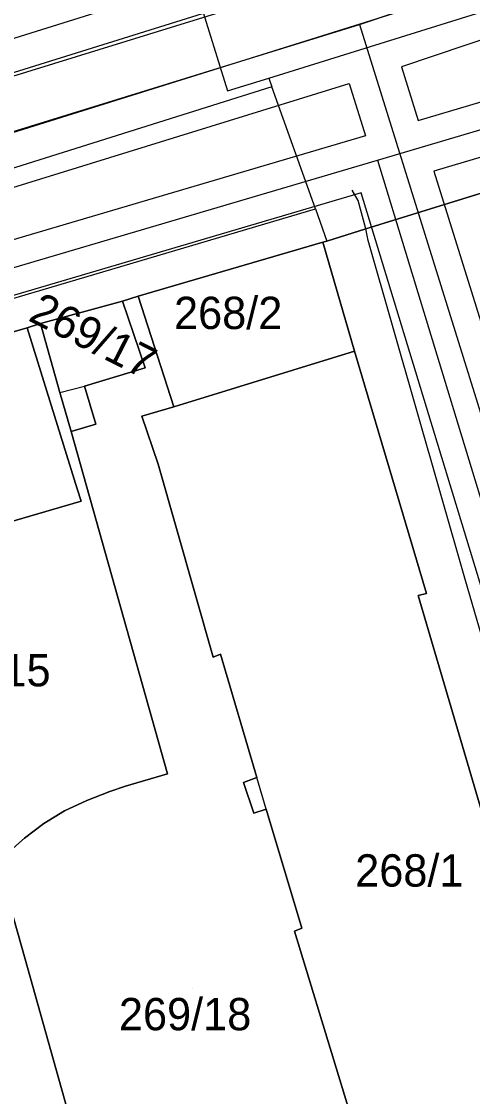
# Model space of a CAD drawing. Extents: x -263423 to -261326, y -1240067 to -1237864.
# Drawn here: x -263145.2 to -263117.4, y -1238934.3 to -1238867.8 of the extents above; entities that cross this region are included whole.
import ezdxf

# ---------------------------------------------------------------- set-up
doc = ezdxf.new("R2010")
doc.units = 0
for name, color, linetype in [('body_kn', 7, 'Continuous'), ('kladpar_druhypozemkov', 7, 'Continuous'), ('kladpar_hranice', 7, 'Continuous'), ('kladpar_parcelnecisla', 7, 'Continuous'), ('kladpar_plochy', 7, 'Continuous'), ('linie', 7, 'Continuous'), ('tarchy_linie', 7, 'Continuous'), ('zappar_hrandruhpozemk', 7, 'Continuous')]:
    doc.layers.add(name, color=color, linetype=linetype)

msp = doc.modelspace()

# ---------------------------------------------------------------- linework, layer by layer
at = {"layer": 'body_kn'}
for p, q in [((-263124.34, -1238868), (-263124.34, -1238868)), ((-263124.34, -1238868), (-263124.34, -1238868)), ((-263121.75, -1238870.61), (-263121.75, -1238870.61)), ((-263129.94, -1238871.31), (-263129.94, -1238871.31)), ((-263129.94, -1238871.31), (-263129.94, -1238871.31)), ((-263124.98, -1238871.65), (-263124.98, -1238871.65)), ((-263132.49, -1238872.11), (-263132.49, -1238872.11)), ((-263129.76, -1238871.85), (-263129.76, -1238871.85)), ((-263129.76, -1238871.85), (-263129.76, -1238871.85)), ((-263120.72, -1238873.93), (-263120.72, -1238873.93)), ((-263123.97, -1238874.89), (-263123.97, -1238874.89)), ((-263123.22, -1238876.39), (-263123.22, -1238876.39)), ((-263123.22, -1238876.39), (-263123.22, -1238876.39)), ((-263119.74, -1238877.08), (-263119.74, -1238877.08)), ((-263124.79, -1238878.24), (-263124.79, -1238878.24)), ((-263124.42, -1238878.88), (-263124.42, -1238878.88)), ((-263124.23, -1238878.41), (-263124.23, -1238878.41)), ((-263127.07, -1238879.41), (-263127.07, -1238879.41)), ((-263127.07, -1238879.41), (-263127.07, -1238879.41)), ((-263123.96, -1238880.64), (-263123.96, -1238880.64)), ((-263123.96, -1238880.64), (-263123.96, -1238880.64)), ((-263126.6, -1238881.47), (-263126.6, -1238881.47)), ((-263126.6, -1238881.47), (-263126.6, -1238881.47)), ((-263126.36, -1238881.4), (-263126.36, -1238881.4)), ((-263123.8, -1238881.37), (-263123.8, -1238881.37)), ((-263138.02, -1238884.81), (-263138.02, -1238884.81)), ((-263138.98, -1238885.12), (-263138.98, -1238885.12)), ((-263138.98, -1238885.12), (-263138.98, -1238885.12)), ((-263144.88, -1238886.76), (-263144.88, -1238886.76)), ((-263144.88, -1238886.76), (-263144.88, -1238886.76)), ((-263144.05, -1238886.5), (-263144.05, -1238886.5)), ((-263124.65, -1238888.2), (-263124.65, -1238888.2)), ((-263124.65, -1238888.2), (-263124.65, -1238888.2)), ((-263137.59, -1238889.25), (-263137.59, -1238889.25)), ((-263142.86, -1238890.76), (-263142.86, -1238890.76)), ((-263142.86, -1238890.76), (-263142.86, -1238890.76)), ((-263141.33, -1238890.38), (-263141.33, -1238890.38)), ((-263135.82, -1238891.66), (-263135.82, -1238891.66)), ((-263137.79, -1238892.23), (-263137.79, -1238892.23)), ((-263140.64, -1238892.73), (-263140.64, -1238892.73)), ((-263142.17, -1238893.17), (-263142.17, -1238893.17)), ((-263136.78, -1238895.21), (-263136.78, -1238895.21)), ((-263141.79, -1238896.72), (-263141.79, -1238896.72)), ((-263141.54, -1238897.49), (-263141.54, -1238897.49)), ((-263117.79, -1238902.4), (-263117.79, -1238902.4)), ((-263120.71, -1238903.33), (-263120.71, -1238903.33)), ((-263120.2, -1238903.21), (-263120.2, -1238903.21)), ((-263132.94, -1238906.96), (-263132.94, -1238906.96)), ((-263133.39, -1238907.15), (-263133.39, -1238907.15)), ((-263136.2, -1238914.36), (-263136.2, -1238914.36)), ((-263131.51, -1238914.89), (-263131.51, -1238914.89)), ((-263130.68, -1238914.58), (-263130.68, -1238914.58)), ((-263139.77, -1238915.45), (-263139.77, -1238915.45)), ((-263138.8, -1238915.12), (-263138.8, -1238915.12)), ((-263141.2, -1238916.01), (-263141.2, -1238916.01)), ((-263142.57, -1238916.65), (-263142.57, -1238916.65)), ((-263130.88, -1238916.8), (-263130.88, -1238916.8)), ((-263130.11, -1238916.55), (-263130.11, -1238916.55)), ((-263130.11, -1238916.55), (-263130.11, -1238916.55)), ((-263143.86, -1238917.43), (-263143.86, -1238917.43)), ((-263145.05, -1238918.34), (-263145.05, -1238918.34)), ((-263128.36, -1238924.1), (-263128.36, -1238924.1)), ((-263127.91, -1238923.91), (-263127.91, -1238923.91)), ((-263145.19, -1238925.18), (-263145.19, -1238925.18))]:
    msp.add_line(p, q, dxfattribs=at)
at = {"layer": 'kladpar_druhypozemkov'}
for p, q in [((-263131.56, -1238884.54), (-263131.56, -1238884.54)), ((-263139.86, -1238886.54), (-263139.86, -1238886.54)), ((-263121.26, -1238919.14), (-263121.26, -1238919.14)), ((-263134.66, -1238927.63), (-263134.66, -1238927.63))]:
    msp.add_line(p, q, dxfattribs=at)
at = {"layer": 'kladpar_hranice'}
for points in [[(-263115.95, -1238878.17), (-263123.96, -1238880.64), (-263126.36, -1238881.4), (-263126.6, -1238881.47), (-263138.02, -1238884.81), (-263138.98, -1238885.12), (-263144.05, -1238886.5), (-263144.88, -1238886.76), (-263159.41, -1238890.97), (-263161.34, -1238891.58), (-263163.4, -1238892.23), (-263165.63, -1238892.86), (-263201.92, -1238903.67), (-263207.25, -1238905.18), (-263233.01, -1238912.79), (-263237.39, -1238914.05), (-263239.8, -1238914.73), (-263242.09, -1238915.37), (-263248.81, -1238917.45), (-263252.94, -1238918.58), (-263261.25, -1238921.09), (-263261.31, -1238920.2), (-263262.39, -1238919.82)], [(-263115.75, -1238920.22), (-263120.71, -1238903.33), (-263120.2, -1238903.21), (-263124.65, -1238888.2), (-263126.6, -1238881.47), (-263126.36, -1238881.4), (-263123.96, -1238880.64), (-263115.95, -1238878.17)], [(-263126.6, -1238881.47), (-263124.65, -1238888.2), (-263135.82, -1238891.66), (-263138.02, -1238884.81), (-263126.6, -1238881.47)], [(-263138.98, -1238885.12), (-263138.02, -1238884.81), (-263135.82, -1238891.66), (-263137.79, -1238892.23), (-263136.78, -1238895.21), (-263133.39, -1238907.15), (-263132.94, -1238906.96), (-263130.68, -1238914.58), (-263131.51, -1238914.89), (-263130.88, -1238916.8), (-263130.11, -1238916.55), (-263127.91, -1238923.91), (-263128.36, -1238924.1), (-263124.9, -1238935.47)], [(-263140.65, -1238941.35), (-263145.19, -1238925.18), (-263145.77, -1238923.12), (-263146.35, -1238921.74), (-263147.12, -1238920.45), (-263146.13, -1238919.32), (-263145.05, -1238918.34), (-263143.86, -1238917.43), (-263142.57, -1238916.65), (-263141.2, -1238916.01), (-263139.77, -1238915.45), (-263138.8, -1238915.12), (-263136.2, -1238914.36), (-263142.17, -1238893.17), (-263140.64, -1238892.73), (-263141.33, -1238890.38), (-263137.59, -1238889.25), (-263138.98, -1238885.12)], [(-263138.98, -1238885.12), (-263137.59, -1238889.25), (-263141.33, -1238890.38), (-263140.64, -1238892.73), (-263142.17, -1238893.17), (-263142.86, -1238890.76), (-263144.05, -1238886.5), (-263138.98, -1238885.12)], [(-263144.88, -1238886.76), (-263141.79, -1238896.72), (-263141.54, -1238897.49), (-263155.95, -1238901.7), (-263156.32, -1238900.62), (-263159.41, -1238890.97), (-263144.88, -1238886.76)], [(-263155.95, -1238901.7), (-263141.54, -1238897.49), (-263141.79, -1238896.72), (-263144.88, -1238886.76)], [(-263144.88, -1238886.76), (-263144.05, -1238886.5), (-263142.86, -1238890.76), (-263142.17, -1238893.17), (-263136.2, -1238914.36), (-263138.8, -1238915.12), (-263139.77, -1238915.45), (-263141.2, -1238916.01), (-263142.57, -1238916.65), (-263143.86, -1238917.43), (-263145.05, -1238918.34), (-263146.13, -1238919.32)], [(-263124.65, -1238888.2), (-263120.2, -1238903.21), (-263120.71, -1238903.33), (-263115.75, -1238920.22), (-263115.31, -1238920.09), (-263110.97, -1238935.13), (-263123.89, -1238938.79), (-263124.9, -1238935.47), (-263128.36, -1238924.1), (-263127.91, -1238923.91), (-263130.11, -1238916.55), (-263130.88, -1238916.8), (-263131.51, -1238914.89), (-263130.68, -1238914.58), (-263132.94, -1238906.96), (-263133.39, -1238907.15), (-263136.78, -1238895.21), (-263137.79, -1238892.23), (-263135.82, -1238891.66), (-263124.65, -1238888.2)], [(-263225.68, -1238936.66), (-263160.68, -1238917.43), (-263159.53, -1238917.09), (-263158.12, -1238916.67), (-263156.66, -1238916.34), (-263155.17, -1238916.25), (-263153.67, -1238916.37), (-263152.21, -1238916.73), (-263150.82, -1238917.29), (-263149.21, -1238918.31), (-263148.09, -1238919.3), (-263147.12, -1238920.45), (-263146.35, -1238921.74), (-263145.77, -1238923.12), (-263145.19, -1238925.18), (-263140.65, -1238941.35)]]:
    msp.add_lwpolyline(points, dxfattribs=at)
at = {"layer": 'kladpar_plochy'}
for points in [[(-263115.95, -1238878.17), (-263123.96, -1238880.64), (-263126.36, -1238881.4), (-263126.6, -1238881.47), (-263138.02, -1238884.81), (-263138.98, -1238885.12), (-263144.05, -1238886.5), (-263144.88, -1238886.76), (-263159.41, -1238890.97), (-263161.34, -1238891.58), (-263163.4, -1238892.23), (-263165.63, -1238892.86), (-263201.92, -1238903.67), (-263207.25, -1238905.18), (-263233.01, -1238912.79), (-263237.39, -1238914.05), (-263239.8, -1238914.73), (-263242.09, -1238915.37), (-263248.81, -1238917.45), (-263252.94, -1238918.58), (-263261.25, -1238921.09), (-263261.31, -1238920.2), (-263262.39, -1238919.82)], [(-263115.75, -1238920.22), (-263120.71, -1238903.33), (-263120.2, -1238903.21), (-263124.65, -1238888.2), (-263126.6, -1238881.47), (-263126.36, -1238881.4), (-263123.96, -1238880.64), (-263115.95, -1238878.17)], [(-263146.13, -1238919.32), (-263145.05, -1238918.34), (-263143.86, -1238917.43), (-263142.57, -1238916.65), (-263141.2, -1238916.01), (-263139.77, -1238915.45), (-263138.8, -1238915.12), (-263136.2, -1238914.36), (-263142.17, -1238893.17), (-263140.64, -1238892.73), (-263141.33, -1238890.38), (-263137.59, -1238889.25), (-263138.98, -1238885.12), (-263138.02, -1238884.81), (-263135.82, -1238891.66), (-263137.79, -1238892.23), (-263136.78, -1238895.21), (-263133.39, -1238907.15), (-263132.94, -1238906.96), (-263130.68, -1238914.58), (-263131.51, -1238914.89), (-263130.88, -1238916.8), (-263130.11, -1238916.55), (-263127.91, -1238923.91), (-263128.36, -1238924.1), (-263124.9, -1238935.47)], [(-263155.95, -1238901.7), (-263141.54, -1238897.49), (-263141.79, -1238896.72), (-263144.88, -1238886.76), (-263144.05, -1238886.5), (-263142.86, -1238890.76), (-263142.17, -1238893.17), (-263136.2, -1238914.36), (-263138.8, -1238915.12), (-263139.77, -1238915.45), (-263141.2, -1238916.01), (-263142.57, -1238916.65), (-263143.86, -1238917.43), (-263145.05, -1238918.34), (-263146.13, -1238919.32)], [(-263225.68, -1238936.66), (-263160.68, -1238917.43), (-263159.53, -1238917.09), (-263158.12, -1238916.67), (-263156.66, -1238916.34), (-263155.17, -1238916.25), (-263153.67, -1238916.37), (-263152.21, -1238916.73), (-263150.82, -1238917.29), (-263149.21, -1238918.31), (-263148.09, -1238919.3), (-263147.12, -1238920.45), (-263146.35, -1238921.74), (-263145.77, -1238923.12), (-263145.19, -1238925.18), (-263140.65, -1238941.35)], [(-263140.65, -1238941.35), (-263145.19, -1238925.18), (-263145.77, -1238923.12)]]:
    msp.add_lwpolyline(points, dxfattribs=at)
for points in [[(-263126.6, -1238881.47), (-263124.65, -1238888.2), (-263135.82, -1238891.66), (-263138.02, -1238884.81)], [(-263138.98, -1238885.12), (-263137.59, -1238889.25), (-263141.33, -1238890.38), (-263140.64, -1238892.73), (-263142.17, -1238893.17), (-263142.86, -1238890.76), (-263144.05, -1238886.5)], [(-263144.88, -1238886.76), (-263141.79, -1238896.72), (-263141.54, -1238897.49), (-263155.95, -1238901.7), (-263156.32, -1238900.62), (-263159.41, -1238890.97)], [(-263124.65, -1238888.2), (-263120.2, -1238903.21), (-263120.71, -1238903.33), (-263115.75, -1238920.22), (-263115.31, -1238920.09), (-263110.97, -1238935.13), (-263123.89, -1238938.79), (-263124.9, -1238935.47), (-263128.36, -1238924.1), (-263127.91, -1238923.91), (-263130.11, -1238916.55), (-263130.88, -1238916.8), (-263131.51, -1238914.89), (-263130.68, -1238914.58), (-263132.94, -1238906.96), (-263133.39, -1238907.15), (-263136.78, -1238895.21), (-263137.79, -1238892.23), (-263135.82, -1238891.66)]]:
    msp.add_lwpolyline(points, close=True, dxfattribs=at)
at = {"layer": 'linie'}
for points in [[(-263329.1, -1238898.72), (-263303.78, -1238908.12), (-263299.91, -1238909.48), (-263292.61, -1238911.56), (-263285.96, -1238912.37), (-263278.59, -1238911.89), (-263272.13, -1238910.44), (-263264.63, -1238908.15), (-263250.48, -1238903.71), (-263227.2, -1238896.43), (-263204.81, -1238889.45), (-263180.27, -1238881.77), (-263155.39, -1238873.97), (-263118.6, -1238862.46), (-263073.82, -1238848.44)], [(-263072.42, -1238851.68), (-263118.27, -1238866.06), (-263154.56, -1238877.44), (-263179.47, -1238885.2), (-263204.53, -1238893.05), (-263226.34, -1238899.84), (-263249.29, -1238907), (-263263.58, -1238911.52), (-263273.03, -1238914.42), (-263280.54, -1238916.08), (-263287.29, -1238916.12), (-263294.74, -1238914.68), (-263301.93, -1238912.22), (-263325.31, -1238903.52), (-263330.82, -1238901.49)]]:
    msp.add_lwpolyline(points, dxfattribs=at)
at = {"layer": 'tarchy_linie'}
for points in [[(-263326.29, -1238894.15), (-263313.58, -1238899.82), (-263295.16, -1238902.73), (-263287.13, -1238903.2), (-263270.9, -1238901.11), (-263197.17, -1238887.07), (-263125.36, -1238864.86), (-263074.2, -1238847.6)], [(-263328.04, -1238896.98), (-263314.52, -1238903.01), (-263295.52, -1238906.01), (-263287.02, -1238906.51), (-263270.4, -1238904.37), (-263196.37, -1238890.28), (-263124.34, -1238868), (-263072.89, -1238850.64)], [(-263071.58, -1238853.68), (-263121.75, -1238870.61), (-263120.72, -1238873.93), (-263069.42, -1238858.68)], [(-263334.49, -1238907.41), (-263274.16, -1238919.57), (-263267.39, -1238919.15), (-263261.11, -1238917.31), (-263212.66, -1238902.81), (-263123.22, -1238876.39), (-263068.76, -1238860.21)], [(-263068.1, -1238861.73), (-263119.74, -1238877.08), (-263100.04, -1238940.34)], [(-263124.34, -1238868), (-263101.18, -1238942.4), (-263075.5, -1239042.41), (-263067.5, -1239071.59)], [(-263268.52, -1238907.37), (-263195.57, -1238893.49), (-263124.98, -1238871.65), (-263123.97, -1238874.89), (-263213.13, -1238901.23), (-263267.77, -1238917.54), (-263268.52, -1238907.37)], [(-263123.22, -1238876.39), (-263101.22, -1238948.67), (-263069.44, -1239072.02)], [(-263102.32, -1238950.61), (-263205.44, -1238980.66), (-263250.19, -1238990.52), (-263253.22, -1238991.5), (-263253.43, -1238989.84), (-263253.45, -1238989.66), (-263253.65, -1238988.11), (-263253.1, -1238988), (-263208.93, -1238973.63), (-263154.44, -1238956.96), (-263104.93, -1238941.82), (-263124.23, -1238878.41), (-263212.19, -1238904.39), (-263265.6, -1238920.34)]]:
    msp.add_lwpolyline(points, dxfattribs=at)
at = {"layer": 'zappar_hrandruhpozemk'}
for p, q in [((-263134.47, -1238865.77), (-263132.49, -1238872.11)), ((-263129.94, -1238871.31), (-263115.31, -1238866.74)), ((-263129.76, -1238871.85), (-263172.22, -1238885.25)), ((-263124.42, -1238878.88), (-263124.79, -1238878.24)), ((-263123.96, -1238880.64), (-263124.42, -1238878.88)), ((-263127.07, -1238879.41), (-263126.36, -1238881.4)), ((-263142.86, -1238890.76), (-263141.33, -1238890.38)), ((-263107.75, -1238937), (-263117.79, -1238902.4)), ((-263130.11, -1238916.55), (-263130.68, -1238914.58))]:
    msp.add_line(p, q, dxfattribs=at)
for points in [[(-263131.98, -1238865), (-263132.18, -1238864.75), (-263132.46, -1238864.7), (-263200.12, -1238885.87)], [(-263132.49, -1238872.11), (-263129.94, -1238871.31), (-263129.76, -1238871.85)], [(-263256.37, -1238917.74), (-263127.07, -1238879.41), (-263129.76, -1238871.85)], [(-263117.79, -1238902.4), (-263123.8, -1238881.37), (-263123.96, -1238880.64)]]:
    msp.add_lwpolyline(points, dxfattribs=at)

# ---------------------------------------------------------------- texts
at = {"layer": 'kladpar_parcelnecisla'}
msp.add_text('269/17', height=2, rotation=333, dxfattribs=at).set_placement((-263144.886, -1238886.277))
for s, p in [('268/2', (-263135.804, -1238886.84)), ('269/15', (-263151.612, -1238908.95)), ('268/1', (-263124.608, -1238921.34)), ('269/18', (-263139.211, -1238930.23))]:
    msp.add_text(s, height=2, dxfattribs=at).set_placement(p)

doc.saveas('drawing.dxf')
